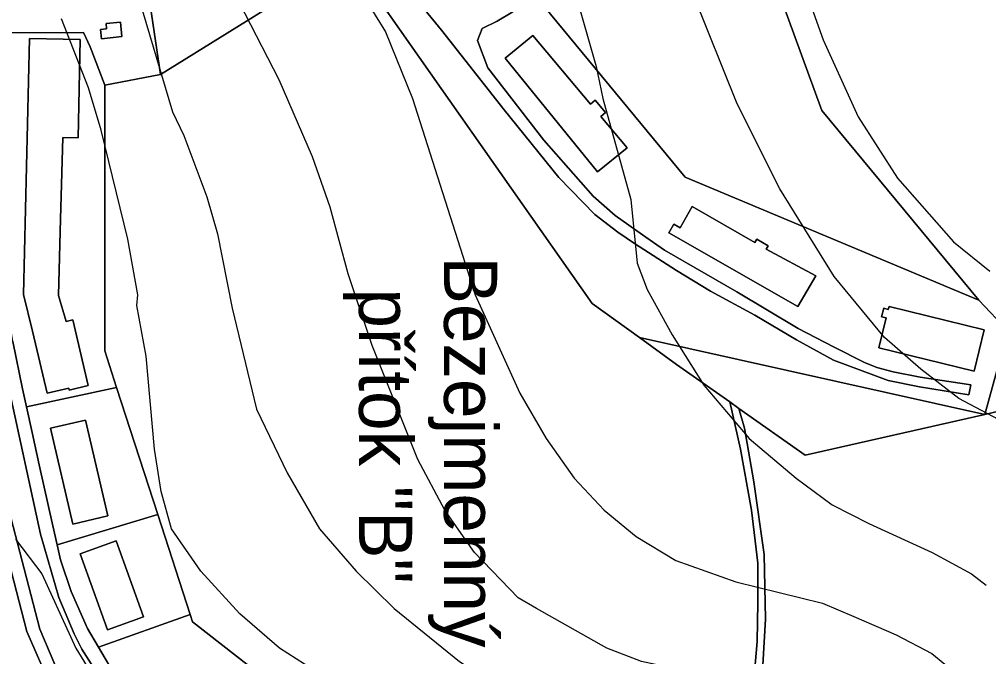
# Model space of a CAD drawing. Extents: x -510989 to -501240, y -1184665 to -1176098.
# Drawn here: x -505084.1 to -504719.3, y -1180107.2 to -1179867.2 of the extents above; entities that cross this region are included whole.
import ezdxf

# ---------------------------------------------------------------- set-up
doc = ezdxf.new("R2010")
doc.units = 0
for name, color, linetype in [('lesni_pozemek', 7, 'Continuous'), ('NAVRH_rozvodnice', 7, 'Continuous'), ('ostatni_plocha_x_draha', 7, 'Continuous'), ('ostatni_plocha_x_manipulacni_plocha', 7, 'Continuous'), ('ostatni_plocha_x_ostatni_komunikace', 7, 'Continuous'), ('trvaly_travni_porost', 7, 'Continuous'), ('vrstevnice_01', 7, 'Continuous'), ('vrstevnice_02', 7, 'Continuous'), ('zastavena_plocha_a_nadvori', 7, 'Continuous')]:
    doc.layers.add(name, color=color, linetype=linetype)

msp = doc.modelspace()

# ---------------------------------------------------------------- linework, layer by layer
at = {"layer": 'lesni_pozemek'}
for points in [[(-504843.1, -1179756.94), (-504835.94, -1179754.53), (-504798.62, -1179856.09), (-504797.37, -1179859.51), (-504782, -1179901.5), (-504722.94, -1179973.01), (-504833.52, -1179926.66), (-504893.67, -1179853.57), (-504893.29, -1179844.3), (-504893.43, -1179818.19), (-504893.42, -1179795.65), (-504893.55, -1179773.93), (-504890.4, -1179772.86), (-504846, -1179757.92), (-504838.76, -1179777.09), (-504842.03, -1179778.33), (-504840.27, -1179783), (-504836.99, -1179781.77), (-504838, -1179779.16), (-504835.28, -1179778.15)], [(-504688.73, -1180008.31), (-504720.66, -1180016.04), (-504712.01, -1179984.5)], [(-504836.7, -1179997.16), (-504850.73, -1179987.04), (-504720.66, -1180016.04), (-504788.31, -1180031.36), (-504813.25, -1180013.73), (-504816.7, -1180011.29)]]:
    msp.add_lwpolyline(points, close=True, dxfattribs=at)
for points in [[(-504955, -1180144), (-505019, -1180094.01), (-505019.81, -1180091.25), (-505032.06, -1180053.63), (-505047.54, -1180005.79), (-505052, -1179992.01), (-505052, -1179892.01), (-505031, -1179888), (-504960.02, -1179843.85), (-504868.48, -1179974.28), (-504850.73, -1179987.04), (-504836.7, -1179997.16), (-504816.7, -1180011.29), (-504812.61, -1180029.02), (-504808.51, -1180052), (-504806.15, -1180072.03), (-504806.08, -1180086.83), (-504806.39, -1180101.51), (-504808.81, -1180129.16)], [(-504712.01, -1179984.5), (-504722.94, -1179973.01), (-504782, -1179901.5), (-504797.37, -1179859.51)], [(-504718, -1180216), (-504767, -1180212), (-504762, -1180180), (-504802, -1180177), (-504804, -1180197), (-504818.94, -1180195.3), (-504820.14, -1180190.81), (-504820.45, -1180183.81), (-504818.09, -1180172), (-504815.82, -1180165.83), (-504811.05, -1180154.66), (-504809.51, -1180148.08), (-504807.02, -1180134.84), (-504804.27, -1180110.33), (-504803.25, -1180093.1), (-504803.72, -1180068.72), (-504807.65, -1180041.3), (-504811.19, -1180021.15), (-504813.25, -1180013.73), (-504788.31, -1180031.36), (-504720.66, -1180016.04), (-504688.73, -1180008.31)]]:
    msp.add_lwpolyline(points, dxfattribs=at)
at = {"layer": 'ostatni_plocha_x_draha'}
for points in [[(-504846.92, -1180255.69), (-504876.7, -1180246.93), (-504903.53, -1180240.42), (-504941.73, -1180234.59), (-504956.19, -1180230.36), (-504971.65, -1180224.34), (-504979.7, -1180219.93), (-504989.9, -1180214.14), (-505016.08, -1180193.98), (-505036.83, -1180169.08), (-505053.71, -1180150.09), (-505070.44, -1180122.64), (-505081.27, -1180097.73), (-505100.02, -1180025.78), (-505106.57, -1179997.77), (-505104.55, -1179991.12), (-505109.78, -1179984.04), (-505114.35, -1179961.35), (-505114.78, -1179943.24), (-505113.43, -1179884.33), (-505112.92, -1179850.19)], [(-505108.03, -1179850.76), (-505108.21, -1179884.39), (-505109.11, -1179944.05), (-505107.94, -1179961.1), (-505104.63, -1179982.76), (-505094.99, -1180025.84), (-505076.48, -1180096.77), (-505066.83, -1180119.31), (-505053.9, -1180143.25), (-505029.13, -1180171.63), (-505021.04, -1180181.1), (-504988.93, -1180210.17), (-504977.51, -1180216.02), (-504969.72, -1180220.33), (-504951.76, -1180227.06), (-504938.88, -1180230.67), (-504916.82, -1180234.67), (-504902.88, -1180236.87), (-504869.49, -1180244.27), (-504844.53, -1180250.25)]]:
    msp.add_lwpolyline(points, dxfattribs=at)
at = {"layer": 'ostatni_plocha_x_manipulacni_plocha'}
for points in [[(-505040, -1179827), (-505031, -1179888), (-505052, -1179892.01), (-505057.46, -1179877.6), (-505059.99, -1179872.19), (-505087.26, -1179872.27), (-505086.87, -1179840.55)], [(-504950.3, -1179840.52), (-504925.18, -1179871.28), (-504901.67, -1179901.31), (-504881.09, -1179926.8), (-504867.52, -1179940.7), (-504858.86, -1179947.39), (-504852.61, -1179951.57), (-504836.71, -1179961.84), (-504823.89, -1179969.55), (-504807.23, -1179978.63), (-504791.61, -1179987.9), (-504777.63, -1179995.6), (-504757.11, -1180003.27), (-504745.3, -1180005.53), (-504726.64, -1180008.63), (-504725.89, -1180004.89), (-504745.02, -1180001.95), (-504755.22, -1179999.98), (-504761.36, -1179998.28), (-504765.95, -1179996.39), (-504777.7, -1179990.56), (-504790.99, -1179983.62), (-504813.98, -1179969.85), (-504841.26, -1179954.1), (-504849.57, -1179948.38), (-504859.83, -1179941.06), (-504868.1, -1179933.75), (-504886.73, -1179912.68), (-504907.78, -1179885.55), (-504911.68, -1179875.14), (-504909.92, -1179870.62), (-504904.28, -1179867.96), (-504898.33, -1179864.45)], [(-504893.67, -1179853.57), (-504833.52, -1179926.66), (-504722.94, -1179973.01), (-504712.01, -1179984.5), (-504720.66, -1180016.04), (-504850.73, -1179987.04), (-504868.48, -1179974.28), (-504960.02, -1179843.85)], [(-504844.53, -1180250.25), (-504869.49, -1180244.27), (-504902.88, -1180236.87), (-504916.82, -1180234.67), (-504938.88, -1180230.67), (-504951.76, -1180227.06), (-504969.72, -1180220.33), (-504977.51, -1180216.02), (-504988.93, -1180210.17), (-505021.04, -1180181.1), (-505029.13, -1180171.63), (-505053.9, -1180143.25), (-505066.83, -1180119.31), (-505076.48, -1180096.77), (-505094.99, -1180025.84), (-505104.63, -1179982.76), (-505107.94, -1179961.1), (-505109.11, -1179944.05), (-505108.21, -1179884.39), (-505108.03, -1179850.76)], [(-505088.1, -1180006.15), (-505076.2, -1180061.03), (-505069.27, -1180084.88), (-505063.54, -1180098.53), (-505060.66, -1180104.33), (-505050.65, -1180119.97), (-505040.2, -1180133.06), (-505037.36, -1180136.4), (-505015.76, -1180161.71), (-504998.1, -1180182.19), (-504982.35, -1180199.55), (-504978.04, -1180203.91), (-504972.19, -1180208.88), (-504965.32, -1180213.56), (-504959.24, -1180216.87), (-504949.09, -1180220.84), (-504938.47, -1180223.07), (-504915.26, -1180227.48), (-504879.18, -1180233.91), (-504858.56, -1180238.26), (-504817.33, -1180245.95), (-504792.52, -1180251.05)], [(-505100.02, -1180025.78), (-505081.27, -1180097.73), (-505070.44, -1180122.64), (-505053.71, -1180150.09), (-505036.83, -1180169.08), (-505016.08, -1180193.98), (-504989.9, -1180214.14), (-504979.7, -1180219.93), (-504971.65, -1180224.34), (-504956.19, -1180230.36), (-504941.73, -1180234.59), (-504903.53, -1180240.42), (-504876.7, -1180246.93), (-504846.92, -1180255.69)]]:
    msp.add_lwpolyline(points, dxfattribs=at)
for points in [[(-505046.08, -1179868.24), (-505051.51, -1179868.79), (-505051.31, -1179870.79), (-505053.55, -1179871.02), (-505053.19, -1179874.53), (-505045.52, -1179873.75)], [(-505087.26, -1179872.27), (-505059.99, -1179872.19), (-505057.46, -1179877.6), (-505052, -1179892.01), (-505052, -1179992.01), (-505047.54, -1180005.79), (-505081.4, -1180013.13), (-505082.92, -1180006.29), (-505086.53, -1179988.51), (-505088.16, -1179978.17), (-505088.55, -1179968.01), (-505088.32, -1179931.96), (-505087.28, -1179874.31)], [(-505080.35, -1179874.43), (-505082.52, -1179970.82), (-505079.22, -1179984.67), (-505073.66, -1180008), (-505065.55, -1180006.15), (-505065.36, -1180006.8), (-505058.22, -1180005.14), (-505063.98, -1179980.35), (-505066.57, -1179980.95), (-505069.42, -1179971.16), (-505068.6, -1179942.37), (-505068.48, -1179938.22), (-505067.73, -1179911.68), (-505062.03, -1179911.81), (-505061.2, -1179874.86)], [(-504901.29, -1179881.83), (-504866.5, -1179924.61), (-504855.37, -1179915.6), (-504865.27, -1179903.8), (-504863.46, -1179902.29), (-504867.32, -1179897.69), (-504869.13, -1179899.21), (-504890.82, -1179873.35)], [(-504835.4, -1179945.68), (-504837.77, -1179944.33), (-504839.66, -1179947.61), (-504791.06, -1179975.33), (-504784.36, -1179963.82), (-504802.95, -1179953.79), (-504802.2, -1179952.49), (-504806.53, -1179949.99), (-504807.28, -1179951.29), (-504830.8, -1179937.7)], [(-504756.75, -1179975.36), (-504757.01, -1179976.43), (-504758.75, -1179976.01), (-504759.53, -1179979.2), (-504757.79, -1179979.61), (-504760.56, -1179990.89), (-504724.71, -1179999.65), (-504720.95, -1179984.11)], [(-505081.4, -1180013.13), (-505047.54, -1180005.79), (-505032.06, -1180053.63), (-505069.89, -1180065.1), (-505071.52, -1180057.92), (-505076.65, -1180034.94), (-505079.28, -1180022.73)], [(-505072.39, -1180021.15), (-505063.98, -1180057.24), (-505050.88, -1180054.19), (-505059.29, -1180018.1)], [(-505069.89, -1180065.1), (-505032.06, -1180053.63), (-505019.81, -1180091.25), (-505054.3, -1180103.66), (-505058.44, -1180096.57), (-505064.66, -1180082.67), (-505068.6, -1180070.76)], [(-505061.29, -1180068.51), (-505050.93, -1180097.07), (-505037.38, -1180092.16), (-505047.75, -1180063.6)], [(-505019, -1180094.01), (-504955, -1180144), (-504918, -1180147), (-504918, -1180184), (-504850.17, -1180191.73), (-504857.56, -1180232.7), (-504873.44, -1180229.37), (-504914.1, -1180222.25), (-504940.12, -1180217.84), (-504951.99, -1180214.49), (-504966.02, -1180206.92), (-504977.12, -1180197.61), (-504987.89, -1180185.55), (-505001.31, -1180170.44), (-505024.15, -1180143.5), (-505039.13, -1180126.23), (-505047.75, -1180114.86), (-505054.3, -1180103.66), (-505019.81, -1180091.25)]]:
    msp.add_lwpolyline(points, close=True, dxfattribs=at)
at = {"layer": 'ostatni_plocha_x_ostatni_komunikace'}
for points in [[(-504898.33, -1179864.45), (-504904.28, -1179867.96), (-504909.92, -1179870.62), (-504911.68, -1179875.14), (-504907.78, -1179885.55), (-504886.73, -1179912.68), (-504868.1, -1179933.75), (-504859.83, -1179941.06), (-504849.57, -1179948.38), (-504841.26, -1179954.1), (-504813.98, -1179969.85), (-504790.99, -1179983.62), (-504777.7, -1179990.56), (-504765.95, -1179996.39), (-504761.36, -1179998.28), (-504755.22, -1179999.98), (-504745.02, -1180001.95), (-504725.89, -1180004.89), (-504726.64, -1180008.63), (-504745.3, -1180005.53), (-504757.11, -1180003.27), (-504777.63, -1179995.6), (-504791.61, -1179987.9), (-504807.23, -1179978.63), (-504823.89, -1179969.55), (-504836.71, -1179961.84), (-504852.61, -1179951.57), (-504858.86, -1179947.39), (-504867.52, -1179940.7), (-504881.09, -1179926.8), (-504901.67, -1179901.31), (-504925.18, -1179871.28), (-504950.3, -1179840.52)], [(-505086.53, -1179988.51), (-505082.92, -1180006.29), (-505081.4, -1180013.13), (-505079.28, -1180022.73), (-505076.65, -1180034.94), (-505071.52, -1180057.92), (-505069.89, -1180065.1), (-505068.6, -1180070.76), (-505064.66, -1180082.67), (-505058.44, -1180096.57), (-505054.3, -1180103.66), (-505047.75, -1180114.86)], [(-505050.65, -1180119.97), (-505060.66, -1180104.33), (-505063.54, -1180098.53), (-505069.27, -1180084.88), (-505076.2, -1180061.03), (-505088.1, -1180006.15)], [(-504808.81, -1180129.16), (-504806.39, -1180101.51), (-504806.08, -1180086.83), (-504806.15, -1180072.03), (-504808.51, -1180052), (-504812.61, -1180029.02), (-504816.7, -1180011.29), (-504813.25, -1180013.73), (-504811.19, -1180021.15), (-504807.65, -1180041.3), (-504803.72, -1180068.72), (-504803.25, -1180093.1), (-504804.27, -1180110.33)]]:
    msp.add_lwpolyline(points, dxfattribs=at)
at = {"layer": 'trvaly_travni_porost'}
msp.add_lwpolyline([(-504994, -1179801.01), (-504976.54, -1179823.02), (-504960.02, -1179843.85), (-505031, -1179888), (-505040, -1179827)], close=True, dxfattribs=at)
at = {"layer": 'vrstevnice_01'}
for points in [[(-504706, -1180177), (-504738.81, -1180148), (-504759.81, -1180134), (-504778.41, -1180126), (-504788.81, -1180122), (-504849.91, -1180109), (-504863, -1180104), (-504889.5, -1180089), (-504896.31, -1180085), (-504912.81, -1180068), (-504923.91, -1180052), (-504934.09, -1180033), (-504951.31, -1179990), (-504960.31, -1179963), (-504967.19, -1179938), (-504973.81, -1179919), (-504986.31, -1179890), (-505018.19, -1179828)], [(-504799.31, -1179825), (-504781.5, -1179875), (-504768.31, -1179904), (-504753.5, -1179927), (-504732.5, -1179951), (-504718.81, -1179962)], [(-504877.59, -1179848), (-504867, -1179885), (-504864.5, -1179897), (-504854, -1179935), (-504851.59, -1179959), (-504847.81, -1179969), (-504838.41, -1179986), (-504826.5, -1180005), (-504809.41, -1180025), (-504791.69, -1180040), (-504778.09, -1180050), (-504764.31, -1180057), (-504740.5, -1180068), (-504725.69, -1180076), (-504720.2, -1180080.2)], [(-504710.81, -1180202), (-504733.41, -1180187), (-504759.69, -1180173), (-504774.69, -1180167), (-504799.31, -1180161), (-504855.5, -1180155), (-504878.81, -1180150), (-504904.19, -1180142), (-504934.81, -1180131), (-504967.41, -1180116), (-504986.19, -1180104), (-505001.19, -1180091), (-505015.81, -1180075), (-505026.81, -1180059), (-505030.81, -1180045), (-505033.31, -1180029), (-505036.41, -1179994), (-505039.91, -1179975), (-505039.5, -1179971), (-505043.31, -1179950), (-505053.31, -1179909), (-505058.09, -1179893), (-505068.31, -1179867)]]:
    msp.add_lwpolyline(points, dxfattribs=at)
at = {"layer": 'vrstevnice_02'}
for points in [[(-505041, -1179853), (-505026.5, -1179902), (-505022.19, -1179911), (-505013.59, -1179934), (-505009.59, -1179948), (-505004, -1179976), (-504994.81, -1180014), (-504983.31, -1180038), (-504971.09, -1180059), (-504957.31, -1180075), (-504943.09, -1180089), (-504918.41, -1180109), (-504909, -1180115), (-504893.19, -1180123), (-504875.19, -1180128), (-504832.69, -1180136), (-504816.09, -1180137), (-504793.69, -1180142), (-504771.69, -1180150), (-504734.81, -1180171), (-504687.69, -1180202)], [(-504957.91, -1179853), (-504946.31, -1179872), (-504936.09, -1179897), (-504912.5, -1179971), (-504895.69, -1180008), (-504885.81, -1180025), (-504875.31, -1180040), (-504864, -1180052), (-504851.91, -1180062), (-504837, -1180071), (-504814.41, -1180079), (-504781.81, -1180087), (-504770, -1180092), (-504754, -1180099), (-504740.59, -1180106), (-504721, -1180122), (-504694.31, -1180145), (-504649, -1180177)], [(-504713.41, -1180019), (-504730.5, -1180010), (-504744.81, -1179999), (-504758.5, -1179987), (-504777.41, -1179964), (-504797.91, -1179931), (-504813.91, -1179899), (-504830.41, -1179858)], [(-505085.59, -1180063), (-505075.69, -1180076), (-505062.91, -1180104), (-505055.41, -1180116), (-505038.41, -1180131), (-505027.91, -1180136), (-505012.69, -1180141), (-504970.81, -1180149), (-504946.81, -1180157), (-504888, -1180192), (-504868.91, -1180199), (-504860, -1180202), (-504844.91, -1180203), (-504795.31, -1180202), (-504778.59, -1180204), (-504766.41, -1180210), (-504729, -1180231), (-504684.81, -1180245)]]:
    msp.add_lwpolyline(points, dxfattribs=at)
at = {"layer": 'zastavena_plocha_a_nadvori'}
for points in [[(-505046.08, -1179868.24), (-505045.52, -1179873.75), (-505053.19, -1179874.53), (-505053.55, -1179871.02), (-505051.31, -1179870.79), (-505051.51, -1179868.79)], [(-505080.35, -1179874.43), (-505061.2, -1179874.86), (-505062.03, -1179911.81), (-505067.73, -1179911.68), (-505068.48, -1179938.22), (-505068.6, -1179942.37), (-505069.42, -1179971.16), (-505066.57, -1179980.95), (-505063.98, -1179980.35), (-505058.22, -1180005.14), (-505065.36, -1180006.8), (-505065.55, -1180006.15), (-505073.66, -1180008), (-505079.22, -1179984.67), (-505082.52, -1179970.82)], [(-504901.29, -1179881.83), (-504890.82, -1179873.35), (-504869.13, -1179899.21), (-504867.32, -1179897.69), (-504863.46, -1179902.29), (-504865.27, -1179903.8), (-504855.37, -1179915.6), (-504866.5, -1179924.61)], [(-504835.4, -1179945.68), (-504830.8, -1179937.7), (-504807.28, -1179951.29), (-504806.53, -1179949.99), (-504802.2, -1179952.49), (-504802.95, -1179953.79), (-504784.36, -1179963.82), (-504791.06, -1179975.33), (-504839.66, -1179947.61), (-504837.77, -1179944.33)], [(-504756.75, -1179975.36), (-504720.95, -1179984.11), (-504724.71, -1179999.65), (-504760.56, -1179990.89), (-504757.79, -1179979.61), (-504759.53, -1179979.2), (-504758.75, -1179976.01), (-504757.01, -1179976.43)], [(-505072.39, -1180021.15), (-505059.29, -1180018.1), (-505050.88, -1180054.19), (-505063.98, -1180057.24)], [(-505061.29, -1180068.51), (-505047.75, -1180063.6), (-505037.38, -1180092.16), (-505050.93, -1180097.07)]]:
    msp.add_lwpolyline(points, close=True, dxfattribs=at)

# ---------------------------------------------------------------- texts
at = {"layer": 'NAVRH_rozvodnice'}
for s, p in [('Bezejmenný', (-504924.26, -1179956.55)), ('přítok "B"', (-504956.26, -1179968.54))]:
    msp.add_text(s, height=20, rotation=270, dxfattribs=at).set_placement(p)

doc.saveas('drawing.dxf')
